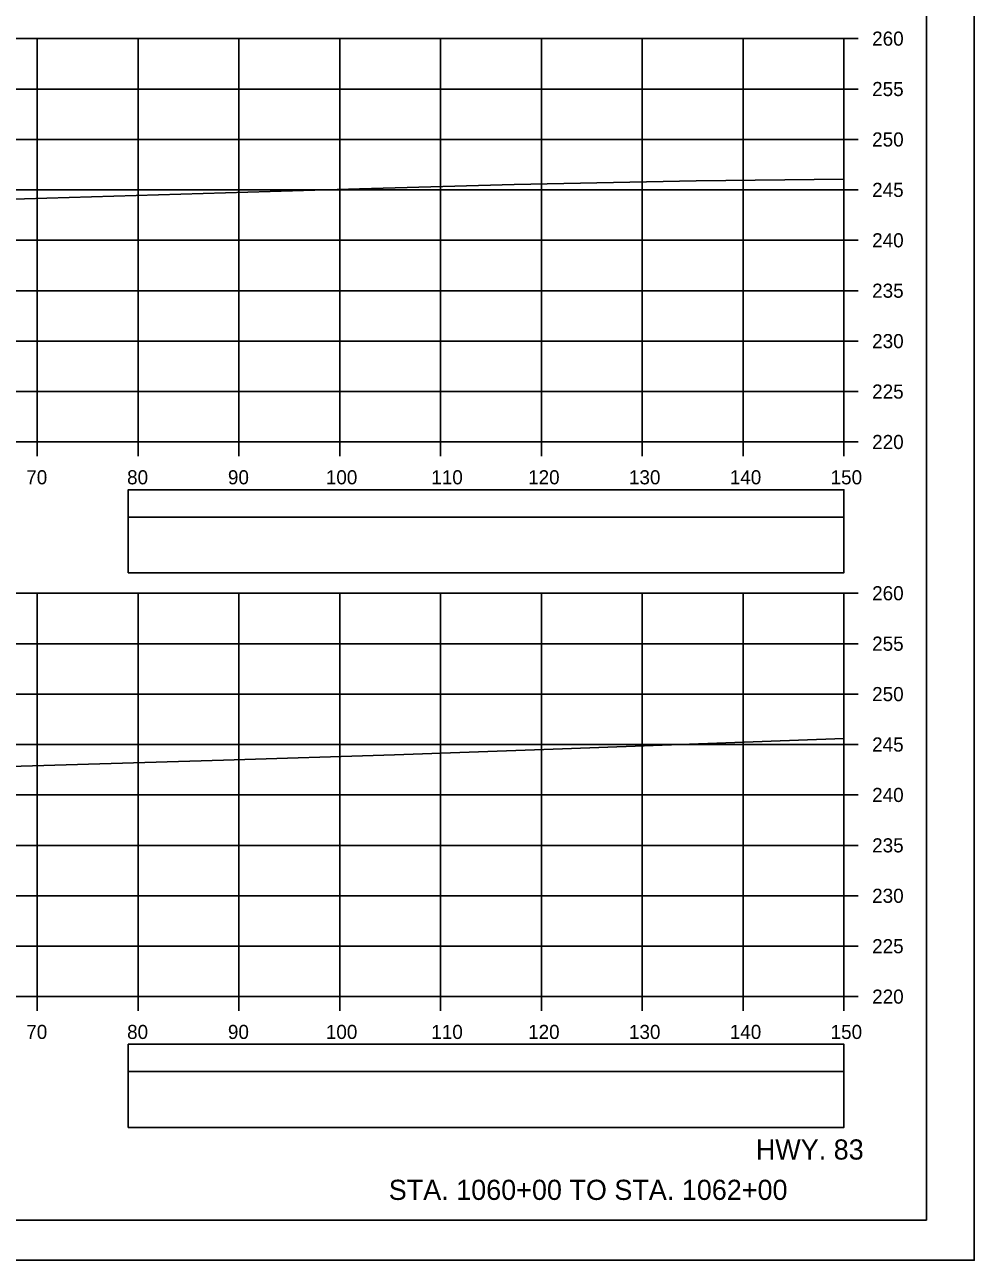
# Model space of a CAD drawing. Extents: x 1386544 to 1388153, y 379785 to 390999.
# Drawn here: x 1387428.4 to 1387522.6, y 388438.9 to 388561.4 of the extents above; entities that cross this region are included whole.
import ezdxf

# ---------------------------------------------------------------- set-up
doc = ezdxf.new("R2010")
doc.units = 0
for name, color, linetype in [('R_Axis', 7, 'Continuous'), ('R_Axis Annot', 7, 'Continuous'), ('R_Border', 7, 'Continuous'), ('R_Draft', 7, 'Continuous'), ('R_Exist Surface', 7, 'Continuous'), ('R_Grid', 7, 'Continuous'), ('R_No Plot', 7, 'Continuous')]:
    doc.layers.add(name, color=color, linetype=linetype)

msp = doc.modelspace()

# ---------------------------------------------------------------- linework, layer by layer
at = {"layer": 'R_Axis'}
for p, q in [((1387509.68, 388520.03), (1387509.68, 388560.03)), ((1387511.08, 388560.03), (1387509.68, 388560.03)), ((1387511.08, 388555.03), (1387509.68, 388555.03)), ((1387511.08, 388550.03), (1387509.68, 388550.03)), ((1387511.08, 388545.03), (1387509.68, 388545.03)), ((1387511.08, 388540.03), (1387509.68, 388540.03)), ((1387511.08, 388535.03), (1387509.68, 388535.03)), ((1387511.08, 388530.03), (1387509.68, 388530.03)), ((1387511.08, 388525.03), (1387509.68, 388525.03)), ((1387209.68, 388520.03), (1387509.68, 388520.03)), ((1387429.68, 388518.63), (1387429.68, 388520.03)), ((1387439.68, 388518.63), (1387439.68, 388520.03)), ((1387449.68, 388518.63), (1387449.68, 388520.03)), ((1387459.68, 388518.63), (1387459.68, 388520.03)), ((1387469.68, 388518.63), (1387469.68, 388520.03)), ((1387479.68, 388518.63), (1387479.68, 388520.03)), ((1387489.68, 388518.63), (1387489.68, 388520.03)), ((1387499.68, 388518.63), (1387499.68, 388520.03)), ((1387509.68, 388518.63), (1387509.68, 388520.03)), ((1387511.08, 388520.03), (1387509.68, 388520.03)), ((1387509.68, 388465.03), (1387509.68, 388505.03)), ((1387511.08, 388505.03), (1387509.68, 388505.03)), ((1387511.08, 388500.03), (1387509.68, 388500.03)), ((1387511.08, 388495.03), (1387509.68, 388495.03)), ((1387511.08, 388490.03), (1387509.68, 388490.03)), ((1387511.08, 388485.03), (1387509.68, 388485.03)), ((1387511.08, 388480.03), (1387509.68, 388480.03)), ((1387511.08, 388475.03), (1387509.68, 388475.03)), ((1387511.08, 388470.03), (1387509.68, 388470.03)), ((1387209.68, 388465.03), (1387509.68, 388465.03)), ((1387429.68, 388463.63), (1387429.68, 388465.03)), ((1387439.68, 388463.63), (1387439.68, 388465.03)), ((1387449.68, 388463.63), (1387449.68, 388465.03)), ((1387459.68, 388463.63), (1387459.68, 388465.03)), ((1387469.68, 388463.63), (1387469.68, 388465.03)), ((1387479.68, 388463.63), (1387479.68, 388465.03)), ((1387489.68, 388463.63), (1387489.68, 388465.03)), ((1387499.68, 388463.63), (1387499.68, 388465.03)), ((1387509.68, 388463.63), (1387509.68, 388465.03)), ((1387511.08, 388465.03), (1387509.68, 388465.03))]:
    msp.add_line(p, q, dxfattribs=at)
at = {"layer": 'R_Axis Annot'}
for points in [[(1387438.7, 388512.59), (1387509.68, 388512.59), (1387509.68, 388515.3), (1387438.7, 388515.3)], [(1387438.7, 388507.06), (1387509.68, 388507.06), (1387509.68, 388512.59), (1387438.7, 388512.59)], [(1387438.7, 388457.59), (1387509.68, 388457.59), (1387509.68, 388460.3), (1387438.7, 388460.3)], [(1387438.7, 388452.06), (1387509.68, 388452.06), (1387509.68, 388457.59), (1387438.7, 388457.59)]]:
    msp.add_lwpolyline(points, close=True, dxfattribs=at)
at = {"layer": 'R_Border'}
for q in [(1387517.86, 388648.33), (1387201.68, 388442.87)]:
    msp.add_line((1387517.86, 388442.87), q, dxfattribs=at)
at = {"layer": 'R_Exist Surface'}
for points in [[(1387209.68, 388537.32), (1387217.57, 388537.57), (1387219.27, 388537.63), (1387224.25, 388537.78), (1387258.54, 388538.83), (1387275.71, 388539.38), (1387279.56, 388539.5), (1387280.92, 388539.54), (1387283.94, 388539.63), (1387315.09, 388540.57), (1387328.92, 388540.96), (1387365.48, 388542.15), (1387378.42, 388542.57), (1387392.9, 388543.03), (1387428.4, 388544.15), (1387461.65, 388545.12), (1387476.98, 388545.56), (1387495.03, 388545.92), (1387509.68, 388546.08)], [(1387209.68, 388480.94), (1387232.79, 388481.54), (1387250.82, 388482), (1387261.52, 388482.37), (1387270.03, 388482.66), (1387314.61, 388484.06), (1387319.89, 388484.22), (1387330.01, 388484.56), (1387368.51, 388485.85), (1387391.81, 388486.66), (1387416.9, 388487.54), (1387448.16, 388488.49), (1387465.1, 388489), (1387481.77, 388489.61), (1387509.68, 388490.61)]]:
    msp.add_lwpolyline(points, dxfattribs=at)
at = {"layer": 'R_Grid'}
for p, q in [((1387209.68, 388560.03), (1387509.68, 388560.03)), ((1387429.68, 388520.03), (1387429.68, 388560.03)), ((1387439.68, 388520.03), (1387439.68, 388560.03)), ((1387449.68, 388520.03), (1387449.68, 388560.03)), ((1387459.68, 388520.03), (1387459.68, 388560.03)), ((1387469.68, 388520.03), (1387469.68, 388560.03)), ((1387479.68, 388520.03), (1387479.68, 388560.03)), ((1387489.68, 388520.03), (1387489.68, 388560.03)), ((1387499.68, 388520.03), (1387499.68, 388560.03)), ((1387509.68, 388520.03), (1387509.68, 388560.03)), ((1387209.68, 388555.03), (1387509.68, 388555.03)), ((1387209.68, 388550.03), (1387509.68, 388550.03)), ((1387209.68, 388545.03), (1387509.68, 388545.03)), ((1387209.68, 388540.03), (1387509.68, 388540.03)), ((1387209.68, 388535.03), (1387509.68, 388535.03)), ((1387209.68, 388530.03), (1387509.68, 388530.03)), ((1387209.68, 388525.03), (1387509.68, 388525.03)), ((1387209.68, 388520.03), (1387509.68, 388520.03)), ((1387209.68, 388505.03), (1387509.68, 388505.03)), ((1387429.68, 388465.03), (1387429.68, 388505.03)), ((1387439.68, 388465.03), (1387439.68, 388505.03)), ((1387449.68, 388465.03), (1387449.68, 388505.03)), ((1387459.68, 388465.03), (1387459.68, 388505.03)), ((1387469.68, 388465.03), (1387469.68, 388505.03)), ((1387479.68, 388465.03), (1387479.68, 388505.03)), ((1387489.68, 388465.03), (1387489.68, 388505.03)), ((1387499.68, 388465.03), (1387499.68, 388505.03)), ((1387509.68, 388465.03), (1387509.68, 388505.03)), ((1387209.68, 388500.03), (1387509.68, 388500.03)), ((1387209.68, 388495.03), (1387509.68, 388495.03)), ((1387209.68, 388490.03), (1387509.68, 388490.03)), ((1387209.68, 388485.03), (1387509.68, 388485.03)), ((1387209.68, 388480.03), (1387509.68, 388480.03)), ((1387209.68, 388475.03), (1387509.68, 388475.03)), ((1387209.68, 388470.03), (1387509.68, 388470.03)), ((1387209.68, 388465.03), (1387509.68, 388465.03))]:
    msp.add_line(p, q, dxfattribs=at)
at = {"layer": 'R_No Plot'}
msp.add_line((1387189.28, 388438.89), (1387522.61, 388438.89), dxfattribs=at)
for points in [[(1387189.27, 388652.22), (1387522.61, 388652.22), (1387522.61, 388438.88), (1387189.27, 388438.88)], [(1387435.6, 388648.33), (1387455.22, 388648.33), (1387455.22, 388638.45), (1387471.33, 388638.45), (1387494.53, 388638.45), (1387494.53, 388614.11), (1387517.86, 388614.11), (1387517.86, 388442.87), (1387201.68, 388442.87), (1387201.68, 388648.33)]]:
    msp.add_lwpolyline(points, close=True, dxfattribs=at)

# ---------------------------------------------------------------- texts
at = {"layer": 'R_Axis Annot'}
for s, p in [('260', (1387512.48, 388559.33)), ('255', (1387512.48, 388554.33)), ('250', (1387512.48, 388549.33)), ('245', (1387512.48, 388544.33)), ('240', (1387512.48, 388539.33)), ('235', (1387512.48, 388534.33)), ('230', (1387512.48, 388529.33)), ('225', (1387512.48, 388524.33)), ('220', (1387512.48, 388519.33)), ('70', (1387428.59, 388515.83)), ('80', (1387438.59, 388515.83)), ('90', (1387448.59, 388515.83)), ('100', (1387458.3, 388515.83)), ('110', (1387468.76, 388515.83)), ('120', (1387478.36, 388515.83)), ('130', (1387488.36, 388515.83)), ('140', (1387498.36, 388515.83)), ('150', (1387508.36, 388515.83)), ('260', (1387512.48, 388504.33)), ('255', (1387512.48, 388499.33)), ('250', (1387512.48, 388494.33)), ('245', (1387512.48, 388489.33)), ('240', (1387512.48, 388484.33)), ('235', (1387512.48, 388479.33)), ('230', (1387512.48, 388474.33)), ('225', (1387512.48, 388469.33)), ('220', (1387512.48, 388464.33)), ('70', (1387428.59, 388460.83)), ('80', (1387438.59, 388460.83)), ('90', (1387448.59, 388460.83)), ('100', (1387458.3, 388460.83)), ('110', (1387468.76, 388460.83)), ('120', (1387478.36, 388460.83)), ('130', (1387488.36, 388460.83)), ('140', (1387498.36, 388460.83)), ('150', (1387508.36, 388460.83))]:
    msp.add_text(s, height=1.4, dxfattribs=at).set_placement(p)
at = {"layer": 'R_Draft'}
for s, p in [('HWY. 83', (1387500.94, 388448.87)), ('STA. 1060+00 TO STA. 1062+00', (1387464.54, 388444.87))]:
    msp.add_text(s, height=2, dxfattribs=at).set_placement(p)

doc.saveas('drawing.dxf')
